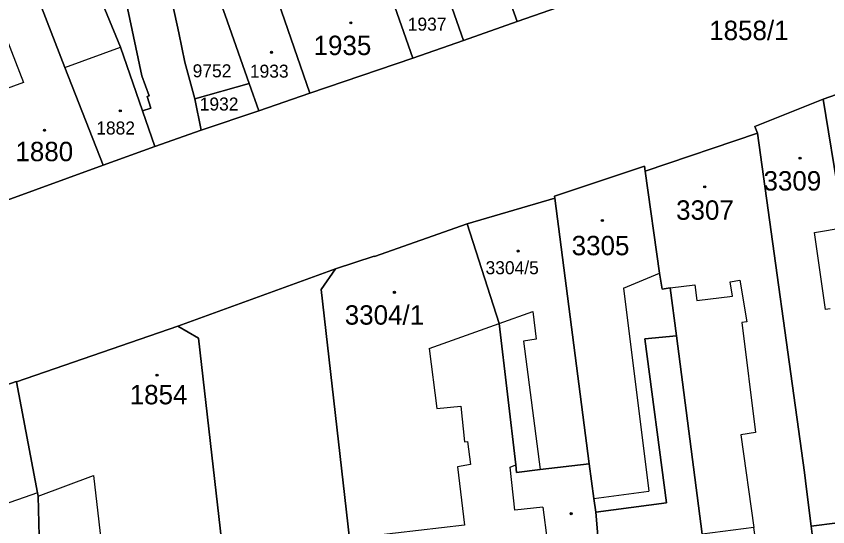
# Model space of a CAD drawing. Extents: x -596233 to -595156, y -1161235 to -1159375.
# Drawn here: x -595806.5 to -595735.4, y -1161150.2 to -1161105.5 of the extents above; entities that cross this region are included whole.
import ezdxf

# ---------------------------------------------------------------- set-up
doc = ezdxf.new("R2010")
doc.units = 0
for name, color, linetype in [('KN_CAR_KR', 7, 'Continuous'), ('KN_KULTURY', 7, 'Continuous'), ('KN_PARC_CIS_POZ', 7, 'Continuous'), ('KN_PARC_CIS_STAV', 7, 'Continuous'), ('KN_PARC_PLOCHA', 7, 'Continuous'), ('parcely_l', 7, 'Continuous')]:
    doc.layers.add(name, color=color, linetype=linetype)

msp = doc.modelspace()

# ---------------------------------------------------------------- linework, layer by layer
at = {"layer": 'KN_CAR_KR'}
for points in [[(-595811.89, -1161095.61), (-595805.81, -1161111.26)], [(-595802.19, -1161109.94), (-595797.32, -1161108.16)], [(-595805.81, -1161111.26), (-595811.33, -1161113.28)], [(-595736.53, -1161124.41), (-595733.93, -1161123.97)], [(-595735.56, -1161131.14), (-595736.53, -1161124.41)], [(-595753.25, -1161129.27), (-595750.09, -1161127.97)], [(-595749.17, -1161129.26), (-595747, -1161128.98)], [(-595747, -1161128.98), (-595746.82, -1161130.37)], [(-595743.91, -1161128.72), (-595743.07, -1161128.58)], [(-595743.7, -1161129.97), (-595743.91, -1161128.72)], [(-595743.07, -1161128.58), (-595742.46, -1161132.23)], [(-595753.25, -1161129.27), (-595751.05, -1161147.08)], [(-595746.82, -1161130.37), (-595743.7, -1161129.97)], [(-595735.15, -1161131.09), (-595735.56, -1161131.14)], [(-595764.14, -1161132.39), (-595761.2, -1161131.34)], [(-595761.2, -1161131.34), (-595760.91, -1161133.75)], [(-595770.29, -1161134.58), (-595764.14, -1161132.39)], [(-595742.46, -1161132.23), (-595742.9, -1161132.29)], [(-595742.9, -1161132.29), (-595741.69, -1161141.94)], [(-595760.91, -1161133.75), (-595762.02, -1161133.92)], [(-595762.02, -1161133.92), (-595760.57, -1161145.18)], [(-595770.29, -1161134.58), (-595769.62, -1161139.82)], [(-595769.62, -1161139.82), (-595767.5, -1161139.62)], [(-595767.5, -1161139.62), (-595767.19, -1161142.74)], [(-595741.69, -1161141.94), (-595742.97, -1161142.12)], [(-595742.97, -1161142.12), (-595741.84, -1161150.25)], [(-595767.19, -1161142.74), (-595766.92, -1161142.72)], [(-595766.92, -1161142.72), (-595766.67, -1161144.74)], [(-595766.67, -1161144.74), (-595767.81, -1161144.94)], [(-595767.81, -1161144.94), (-595767.19, -1161150.04)], [(-595763.18, -1161144.96), (-595762.7, -1161144.75)], [(-595762.78, -1161148.73), (-595763.18, -1161144.96)], [(-595804.54, -1161147.52), (-595799.68, -1161145.7)], [(-595799.68, -1161145.7), (-595798.76, -1161153.81)], [(-595804.6, -1161147.21), (-595815.39, -1161150.98)], [(-595755.85, -1161147.71), (-595751.05, -1161147.08)], [(-595760.31, -1161148.46), (-595762.78, -1161148.73)], [(-595760.31, -1161148.46), (-595759.55, -1161154.31)], [(-595767.19, -1161150.04), (-595777.26, -1161151.21)]]:
    msp.add_lwpolyline(points, dxfattribs=at)
at = {"layer": 'KN_KULTURY'}
for centre, radius in [((-595777.15, -1161106.04), 0.09), ((-595777.15, -1161106.04), 0.0398), ((-595784.1, -1161108.62), 0.09), ((-595784.1, -1161108.62), 0.0398), ((-595797.34, -1161113.74), 0.09), ((-595797.34, -1161113.74), 0.0398), ((-595803.99, -1161115.45), 0.09), ((-595803.99, -1161115.45), 0.0398), ((-595737.79, -1161117.89), 0.09), ((-595737.79, -1161117.89), 0.0398), ((-595746.14, -1161120.41), 0.09), ((-595746.14, -1161120.41), 0.0398), ((-595755.11, -1161123.35), 0.09), ((-595755.11, -1161123.35), 0.0398), ((-595762.48, -1161126.03), 0.09), ((-595762.48, -1161126.03), 0.0398), ((-595773.33, -1161129.65), 0.09), ((-595773.33, -1161129.65), 0.0398), ((-595794.12, -1161136.9), 0.09), ((-595794.12, -1161136.9), 0.0398), ((-595757.84, -1161149.04), 0.09), ((-595757.84, -1161149.04), 0.0398)]:
    msp.add_circle(centre, radius, dxfattribs=at)
at = {"layer": 'KN_PARC_PLOCHA'}
for points in [[(-595804.98, -1161056.66), (-595805.4, -1161060.91), (-595800.03, -1161074.9), (-595797.81, -1161081.24), (-595792.22, -1161106.92), (-595791.69, -1161109.49), (-595790.8, -1161112.68), (-595790.25, -1161115.45), (-595794.32, -1161116.86), (-595795.4, -1161113.74), (-595794.67, -1161113.51), (-595794.99, -1161112.49), (-595794.8, -1161112.43), (-595795.45, -1161110.68), (-595798.28, -1161097.28), (-595799.26, -1161093.3), (-595801.67, -1161082.16), (-595802.97, -1161076.46), (-595808.63, -1161061.82), (-595808.8, -1161058.15), (-595808.86, -1161056.87), (-595806.83, -1161056.42)], [(-595764.13, -1161073.2), (-595761.86, -1161079.48), (-595758.44, -1161088.96), (-595755.28, -1161087.82), (-595756.04, -1161085.86), (-595754.56, -1161085.33), (-595753.2, -1161089.1), (-595751.9, -1161092.71), (-595749.01, -1161101.2), (-595762.56, -1161105.93), (-595765.6, -1161097.44), (-595768.59, -1161089.01), (-595769.3, -1161087.07), (-595774.72, -1161072.19), (-595775.81, -1161069.19), (-595766.76, -1161065.92)], [(-595794.28, -1161089.18), (-595790.99, -1161097.55), (-595789.87, -1161100.6), (-595788.14, -1161105.35), (-595786.04, -1161111.35), (-595790.8, -1161112.68), (-595791.69, -1161109.49), (-595792.22, -1161106.92), (-595797.81, -1161081.24), (-595800.03, -1161074.9)], [(-595773.3, -1161090.68), (-595770.25, -1161099.05), (-595767.26, -1161107.57), (-595771.72, -1161109.12), (-595774.69, -1161100.59), (-595775.11, -1161099.37), (-595778.14, -1161090.64), (-595779.62, -1161086.41), (-595780.97, -1161082.81), (-595776.68, -1161081.06)], [(-595795.4, -1161113.74), (-595797.32, -1161108.16), (-595802.2, -1161096.32), (-595802.06, -1161096.26), (-595802.76, -1161094.55), (-595803.14, -1161093.62), (-595804.29, -1161090.8), (-595807.1, -1161083.92), (-595801.67, -1161082.16), (-595799.26, -1161093.3), (-595798.28, -1161097.28), (-595795.45, -1161110.68), (-595794.8, -1161112.43), (-595794.99, -1161112.49), (-595794.67, -1161113.51)], [(-595795.4, -1161113.74), (-595794.32, -1161116.86), (-595798.85, -1161118.51), (-595802.19, -1161109.94), (-595808.36, -1161094.07), (-595809.01, -1161092.5), (-595810.6, -1161088.67), (-595811.92, -1161085.48), (-595807.1, -1161083.92), (-595804.29, -1161090.8), (-595803.14, -1161093.62), (-595802.76, -1161094.55), (-595802.06, -1161096.26), (-595802.2, -1161096.32), (-595797.32, -1161108.16)], [(-595787.85, -1161092.14), (-595786.43, -1161095.95), (-595784.83, -1161100.41), (-595784.59, -1161101), (-595780.74, -1161112.21), (-595785.2, -1161113.74), (-595786.04, -1161111.35), (-595788.14, -1161105.35), (-595789.87, -1161100.6), (-595790.99, -1161097.55), (-595794.28, -1161089.18), (-595791.33, -1161087.99), (-595791.69, -1161086.99), (-595790.01, -1161086.32), (-595789.62, -1161087.36)], [(-595771.72, -1161109.12), (-595780.74, -1161112.21), (-595784.59, -1161101), (-595784.83, -1161100.41), (-595786.43, -1161095.95), (-595787.85, -1161092.14), (-595782.3, -1161090.16), (-595783.13, -1161087.79), (-595779.62, -1161086.41), (-595778.14, -1161090.64), (-595775.11, -1161099.37), (-595774.69, -1161100.59)], [(-595762.56, -1161105.93), (-595767.26, -1161107.57), (-595770.25, -1161099.05), (-595773.3, -1161090.68), (-595772.16, -1161090.28), (-595772.85, -1161088.37), (-595769.3, -1161087.07), (-595768.59, -1161089.01), (-595765.6, -1161097.44)], [(-595798.85, -1161118.51), (-595807.91, -1161121.82), (-595811.33, -1161113.28), (-595812.14, -1161111.26), (-595813.67, -1161107.43), (-595815.57, -1161102.7), (-595817.06, -1161097.88), (-595812.99, -1161096.1), (-595811.89, -1161095.61), (-595808.36, -1161094.07), (-595802.19, -1161109.94)], [(-595724.28, -1161147.97), (-595728.9, -1161148.61), (-595730.51, -1161148.92), (-595733.93, -1161123.97), (-595733.95, -1161123.84), (-595734.32, -1161121.48), (-595735.77, -1161112.73), (-595729.91, -1161110.67), (-595727.12, -1161129.6), (-595726.67, -1161132.5), (-595726.08, -1161136.35), (-595725.36, -1161140.99), (-595725.27, -1161141.56), (-595724.91, -1161143.91)], [(-595785.2, -1161113.74), (-595790.25, -1161115.45), (-595790.8, -1161112.68), (-595786.04, -1161111.35)], [(-595730.51, -1161148.92), (-595732.21, -1161149.55), (-595736.82, -1161150.13), (-595737.23, -1161146.9), (-595737.4, -1161145.43), (-595741.52, -1161115.7), (-595741.74, -1161115.13), (-595735.77, -1161112.73), (-595734.32, -1161121.48), (-595733.95, -1161123.84), (-595733.93, -1161123.97)], [(-595736.82, -1161150.13), (-595736.58, -1161152), (-595741.5, -1161152.68), (-595741.84, -1161150.25), (-595746.37, -1161150.83), (-595748.62, -1161133.47), (-595749.17, -1161129.26), (-595749.86, -1161129.36), (-595750.09, -1161127.97), (-595751.36, -1161119.02), (-595741.52, -1161115.7), (-595737.4, -1161145.43), (-595737.23, -1161146.9)], [(-595751.36, -1161119.02), (-595750.09, -1161127.97), (-595749.86, -1161129.36), (-595749.17, -1161129.26), (-595748.62, -1161133.47), (-595751.4, -1161133.72), (-595749.49, -1161148.09), (-595755.69, -1161148.9), (-595755.85, -1161147.71), (-595756.27, -1161144.67), (-595759.27, -1161121.41), (-595759.3, -1161121.21), (-595751.42, -1161118.6)], [(-595756.27, -1161144.67), (-595760.57, -1161145.18), (-595762.62, -1161145.43), (-595762.7, -1161144.75), (-595764.14, -1161132.39), (-595766.95, -1161123.64), (-595759.27, -1161121.41)], [(-595756.27, -1161144.67), (-595755.85, -1161147.71), (-595755.69, -1161148.9), (-595755.28, -1161153.75), (-595755.09, -1161156.21), (-595754.87, -1161157.97), (-595754.44, -1161161.42), (-595758.73, -1161161.93), (-595760.47, -1161162.15), (-595765.1, -1161162.72), (-595767.27, -1161162.98), (-595767.93, -1161156.61), (-595776.54, -1161157.5), (-595777.26, -1161151.21), (-595779.73, -1161129.41), (-595778.5, -1161127.58), (-595775.1, -1161126.47), (-595775.08, -1161126.52), (-595766.95, -1161123.64), (-595764.14, -1161132.39), (-595762.7, -1161144.75), (-595762.62, -1161145.43), (-595760.57, -1161145.18)], [(-595788.34, -1161152.63), (-595797.66, -1161153.63), (-595798.76, -1161153.81), (-595804.27, -1161154.44), (-595804.4, -1161153.35), (-595804.54, -1161147.52), (-595804.6, -1161147.21), (-595806.43, -1161137.5), (-595792.31, -1161132.6), (-595790.48, -1161133.65), (-595789.32, -1161143.93)], [(-595746.37, -1161150.83), (-595745.21, -1161159.81), (-595754.44, -1161161.42), (-595754.87, -1161157.97), (-595755.09, -1161156.21), (-595755.28, -1161153.75), (-595755.69, -1161148.9), (-595749.49, -1161148.09), (-595751.4, -1161133.72), (-595748.62, -1161133.47)], [(-595806.43, -1161137.5), (-595804.6, -1161147.21), (-595804.54, -1161147.52), (-595804.4, -1161153.35), (-595804.27, -1161154.44), (-595804.01, -1161156.61), (-595803.46, -1161161.2), (-595803.13, -1161166.05), (-595802.85, -1161168.78), (-595804.68, -1161169.1), (-595811.11, -1161170.22), (-595810.69, -1161174.11), (-595810.55, -1161175.3), (-595816.91, -1161176.05), (-595817.05, -1161174.85), (-595817.31, -1161172.62), (-595817.56, -1161169.3), (-595819.18, -1161152.3), (-595821.33, -1161142.73), (-595806.45, -1161137.45)], [(-595725.9, -1161182.19), (-595730.34, -1161183.14), (-595731.94, -1161183.48), (-595736.58, -1161152), (-595736.82, -1161150.13), (-595732.21, -1161149.55), (-595730.51, -1161148.92)]]:
    msp.add_lwpolyline(points, close=True, dxfattribs=at)
for points in [[(-595807.91, -1161121.82), (-595798.85, -1161118.51), (-595794.32, -1161116.86), (-595790.25, -1161115.45), (-595785.2, -1161113.74), (-595780.74, -1161112.21), (-595771.72, -1161109.12), (-595767.26, -1161107.57), (-595762.56, -1161105.93), (-595749.01, -1161101.2), (-595744.33, -1161099.57), (-595745.08, -1161097.51), (-595736.38, -1161094.34), (-595735.63, -1161096.54), (-595722.22, -1161091.87)], [(-595729.91, -1161110.67), (-595735.77, -1161112.73), (-595741.74, -1161115.13), (-595741.52, -1161115.7), (-595751.36, -1161119.02), (-595751.42, -1161118.6), (-595759.3, -1161121.21), (-595759.27, -1161121.41), (-595766.95, -1161123.64), (-595775.08, -1161126.52), (-595775.1, -1161126.47), (-595778.5, -1161127.58), (-595792.31, -1161132.6), (-595806.43, -1161137.5), (-595806.45, -1161137.45), (-595821.33, -1161142.73), (-595844.89, -1161151.09)], [(-595788.34, -1161152.63), (-595789.32, -1161143.93), (-595790.48, -1161133.65), (-595792.31, -1161132.6), (-595778.5, -1161127.58), (-595779.73, -1161129.41), (-595777.26, -1161151.21)]]:
    msp.add_lwpolyline(points, dxfattribs=at)
at = {"layer": 'parcely_l'}
for points in [[(-595800.03, -1161074.9), (-595797.81, -1161081.24), (-595792.22, -1161106.92), (-595791.69, -1161109.49), (-595790.8, -1161112.68)], [(-595795.4, -1161113.74), (-595794.67, -1161113.51), (-595794.99, -1161112.49), (-595794.8, -1161112.43), (-595795.45, -1161110.68), (-595798.28, -1161097.28), (-595799.26, -1161093.3), (-595801.67, -1161082.16)], [(-595807.1, -1161083.92), (-595804.29, -1161090.8), (-595803.14, -1161093.62), (-595802.76, -1161094.55), (-595802.06, -1161096.26), (-595802.2, -1161096.32), (-595797.32, -1161108.16), (-595795.4, -1161113.74)], [(-595771.72, -1161109.12), (-595774.69, -1161100.59), (-595775.11, -1161099.37), (-595778.14, -1161090.64), (-595779.62, -1161086.41)], [(-595762.56, -1161105.93), (-595765.6, -1161097.44), (-595768.59, -1161089.01), (-595769.3, -1161087.07)], [(-595794.28, -1161089.18), (-595790.99, -1161097.55), (-595789.87, -1161100.6), (-595788.14, -1161105.35), (-595786.04, -1161111.35)], [(-595773.3, -1161090.68), (-595770.25, -1161099.05), (-595767.26, -1161107.57)], [(-595780.74, -1161112.21), (-595784.59, -1161101), (-595784.83, -1161100.41), (-595786.43, -1161095.95), (-595787.85, -1161092.14)], [(-595808.36, -1161094.07), (-595802.19, -1161109.94), (-595798.85, -1161118.51)], [(-595749.01, -1161101.2), (-595762.56, -1161105.93)], [(-595767.26, -1161107.57), (-595762.56, -1161105.93)], [(-595767.26, -1161107.57), (-595771.72, -1161109.12)], [(-595780.74, -1161112.21), (-595771.72, -1161109.12)], [(-595729.91, -1161110.67), (-595735.77, -1161112.73)], [(-595790.8, -1161112.68), (-595786.04, -1161111.35)], [(-595786.04, -1161111.35), (-595785.2, -1161113.74)], [(-595785.2, -1161113.74), (-595780.74, -1161112.21)], [(-595790.25, -1161115.45), (-595790.8, -1161112.68)], [(-595741.52, -1161115.7), (-595741.74, -1161115.13), (-595735.77, -1161112.73)], [(-595735.77, -1161112.73), (-595734.32, -1161121.48), (-595733.95, -1161123.84), (-595733.93, -1161123.97), (-595730.51, -1161148.92)], [(-595794.32, -1161116.86), (-595795.4, -1161113.74)], [(-595785.2, -1161113.74), (-595790.25, -1161115.45)], [(-595794.32, -1161116.86), (-595790.25, -1161115.45)], [(-595741.52, -1161115.7), (-595751.36, -1161119.02)], [(-595736.82, -1161150.13), (-595737.23, -1161146.9), (-595737.4, -1161145.43), (-595741.52, -1161115.7)], [(-595798.85, -1161118.51), (-595794.32, -1161116.86)], [(-595807.91, -1161121.82), (-595798.85, -1161118.51)], [(-595751.36, -1161119.02), (-595751.42, -1161118.6), (-595759.3, -1161121.21), (-595759.27, -1161121.41)], [(-595748.62, -1161133.47), (-595749.17, -1161129.26), (-595749.86, -1161129.36), (-595750.09, -1161127.97), (-595751.36, -1161119.02)], [(-595759.27, -1161121.41), (-595766.95, -1161123.64)], [(-595759.27, -1161121.41), (-595756.27, -1161144.67)], [(-595778.5, -1161127.58), (-595775.1, -1161126.47), (-595775.08, -1161126.52), (-595766.95, -1161123.64)], [(-595766.95, -1161123.64), (-595764.14, -1161132.39), (-595762.7, -1161144.75), (-595762.62, -1161145.43), (-595760.57, -1161145.18), (-595756.27, -1161144.67)], [(-595778.5, -1161127.58), (-595792.31, -1161132.6)], [(-595776.54, -1161157.5), (-595777.26, -1161151.21), (-595779.73, -1161129.41), (-595778.5, -1161127.58)], [(-595792.31, -1161132.6), (-595806.43, -1161137.5)], [(-595788.34, -1161152.63), (-595789.32, -1161143.93), (-595790.48, -1161133.65), (-595792.31, -1161132.6)], [(-595748.62, -1161133.47), (-595751.4, -1161133.72), (-595749.49, -1161148.09), (-595755.69, -1161148.9)], [(-595746.37, -1161150.83), (-595748.62, -1161133.47)], [(-595806.43, -1161137.5), (-595806.45, -1161137.45), (-595821.33, -1161142.73)], [(-595804.27, -1161154.44), (-595804.4, -1161153.35), (-595804.54, -1161147.52), (-595804.6, -1161147.21), (-595806.43, -1161137.5)], [(-595756.27, -1161144.67), (-595755.85, -1161147.71), (-595755.69, -1161148.9)], [(-595755.69, -1161148.9), (-595755.28, -1161153.75), (-595755.09, -1161156.21), (-595754.87, -1161157.97), (-595754.44, -1161161.42)], [(-595730.51, -1161148.92), (-595732.21, -1161149.55), (-595736.82, -1161150.13)], [(-595736.58, -1161152), (-595736.82, -1161150.13)]]:
    msp.add_lwpolyline(points, dxfattribs=at)

# ---------------------------------------------------------------- texts
at = {"layer": 'KN_PARC_CIS_POZ'}
for s, height, p in [('1858/1', 1.7, (-595745.7466, -1161107.55)), ('9752', 1.14, (-595791, -1161110.81)), ('1932', 1.14, (-595790.38, -1161113.72))]:
    msp.add_text(s, height=height, dxfattribs=at).set_placement(p)
at = {"layer": 'KN_PARC_CIS_STAV'}
for s, height, p in [('1937', 1.14, (-595772.155, -1161106.72)), ('1935', 1.7, (-595780.4066, -1161108.86)), ('1933', 1.14, (-595785.985, -1161110.84)), ('1882', 1.14, (-595799.445, -1161115.82)), ('1880', 1.7, (-595806.5266, -1161118.16)), ('3309', 1.7, (-595740.9866, -1161120.73)), ('3307', 1.7, (-595748.6466, -1161123.29)), ('3305', 1.7, (-595757.7966, -1161126.4)), ('3304/5', 1.14, (-595765.34, -1161128.06)), ('3304/1', 1.7, (-595777.6766, -1161132.48)), ('1854', 1.7, (-595796.5166, -1161139.46))]:
    msp.add_text(s, height=height, dxfattribs=at).set_placement(p)

doc.saveas('drawing.dxf')
